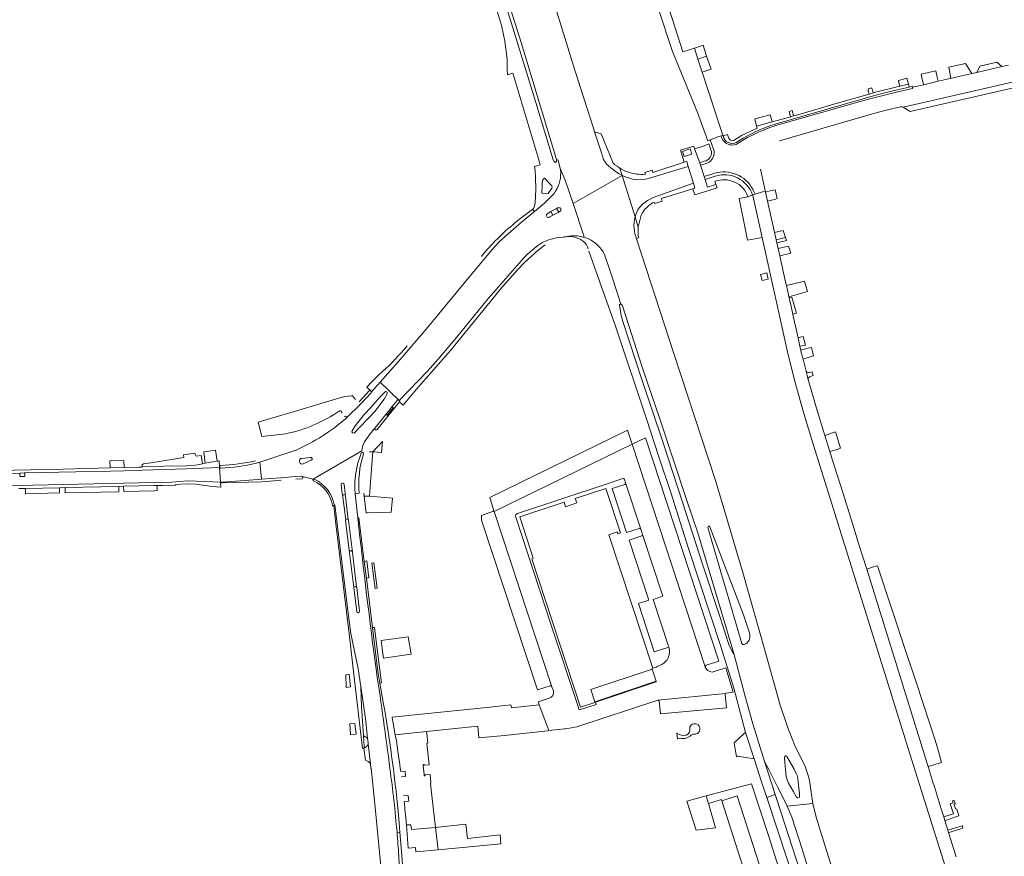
# Model space of a CAD drawing. Header units: metres. Extents: x 166325 to 190320, y 381923 to 404576.
# Tile 517 of 656: x 173089 to 173423, y 391307 to 391591. Entities that reach past the tile are written whole.
import ezdxf

# ---------------------------------------------------------------- set-up
doc = ezdxf.new("R2010")
doc.units = ezdxf.units.M
for name, color, linetype, lineweight in [('B-WE-VH-VERHARDING_ASFALT-GV', 8, 'Continuous', 18), ('B-WE-VH-VERHARDING_BETON-GV', 8, 'Continuous', 18), ('B-WE-VH-VERHARDING_BETONSTRAATSTEEN-GV', 8, 'Continuous', 18), ('B-WE-VH-VERHARDING_GESLOTEN-GV', 8, 'Continuous', 18), ('B-WE-VH-VERHARDING_HALFVERHARDING-GV', 8, 'Continuous', 18), ('B-WE-VH-VERHARDING_STRAATBAKSTEEN-GV', 8, 'Continuous', 18), ('X-XX-AL-TEKENBLAD-T50', 4, 'Continuous', 50)]:
    doc.layers.add(name, color=color, linetype=linetype, lineweight=lineweight)
doc.styles.add('NLCS-ISO-M500-T50', font='NLCS-ISO.ttf', dxfattribs={"height": 2.5})

msp = doc.modelspace()

# ---------------------------------------------------------------- linework, layer by layer
at = {"layer": 'B-WE-VH-VERHARDING_ASFALT-GV', "flags": 128}
for points in [[(173250.474, 391609.655), (173258.762, 391583.04), (173270.818, 391543.45), (173271.363, 391543.151), (173272.083, 391540.397), (173273.767, 391536.428), (173276.406, 391528.51), (173293, 391538.024), (173291.832, 391538.69), (173290.705, 391539.424), (173289.624, 391540.224), (173288.593, 391541.087), (173288.199, 391541.445), (173287.751, 391541.867), (173287.361, 391542.344), (173287.037, 391542.867), (173286.782, 391543.428), (173286.008, 391545.675), (173283.722, 391552.772), (173283.301, 391554.08), (173277.007, 391573.742), (173257.889, 391635.623)], [(173242.008, 391621.62), (173252.154, 391588.948), (173253.252, 391583.499), (173254.096, 391577.489), (173254.095, 391577.433), (173254.063, 391575.837), (173254.063, 391573.695), (173254.122, 391572.146), (173255.942, 391572.653), (173264.47, 391544.453), (173265.271, 391541.637), (173263.286, 391541.043), (173263.578, 391539.594), (173263.705, 391537.283), (173263.762, 391533.399), (173263.576, 391528.678), (173263.356, 391527.545), (173263.012, 391526.827), (173262.685, 391526.469), (173263.281, 391525.744), (173266.705, 391528.562), (173268.696, 391530.529), (173269.356, 391531.207), (173269.956, 391531.939), (173270.493, 391532.718), (173270.962, 391533.539), (173271.361, 391534.397), (173271.685, 391535.285), (173271.934, 391536.197), (173272.105, 391537.127), (173272.197, 391538.068), (173272.21, 391539.012), (173272.143, 391539.955), (173272.083, 391540.397), (173271.363, 391543.151), (173270.818, 391543.45), (173270.839, 391543.037), (173270.797, 391542.805), (173270.614, 391542.562), (173270.381, 391542.501), (173270.2, 391542.529), (173269.92, 391542.816), (173269.655, 391543.335), (173263.733, 391562.735), (173255.524, 391589.543), (173245.712, 391621.428)], [(173276.406, 391528.51), (173273.767, 391536.428), (173272.083, 391540.397), (173272.143, 391539.955), (173272.21, 391539.012), (173272.197, 391538.068), (173272.105, 391537.127), (173271.934, 391536.197), (173271.685, 391535.285), (173271.361, 391534.397), (173270.962, 391533.539), (173270.493, 391532.718), (173269.956, 391531.939), (173269.356, 391531.207), (173268.696, 391530.529), (173266.705, 391528.562), (173263.281, 391525.744), (173258.889, 391522.129), (173254.372, 391518.261), (173251.487, 391515.557), (173249.09, 391512.959), (173241.108, 391503.419), (173226.583, 391485.897), (173217.158, 391474.769), (173211.014, 391467.931), (173217.476, 391461.753), (173227.064, 391471.678), (173230.668, 391475.725), (173236.863, 391483.027), (173247.2, 391495.707), (173259.873, 391510.196), (173260.758, 391511.094), (173261.944, 391512.197), (173263.184, 391513.24), (173264.473, 391514.221), (173265.809, 391515.137), (173266.264, 391515.367), (173267.331, 391515.842), (173268.427, 391516.244), (173269.549, 391516.569), (173270.69, 391516.817), (173271.845, 391516.986), (173273.009, 391517.075)], [(173298.78, 391527.061), (173300.098, 391528.429), (173301.636, 391529.546), (173303.527, 391530.584), (173317.195, 391535.44), (173315.487, 391541.078)], [(173293, 391538.024), (173297.419, 391523.954)], [(173274.369, 391517.29), (173275.08, 391517.419), (173276.035, 391517.522), (173276.995, 391517.544), (173277.954, 391517.487), (173278.905, 391517.35), (173279.841, 391517.134), (173280.175, 391517.027), (173280.052, 391517.574), (173276.406, 391528.51)], [(173206.461, 391466.262), (173207.894, 391464.935), (173208.035, 391464.616), (173211.014, 391467.931), (173217.158, 391474.769), (173226.583, 391485.897), (173241.108, 391503.419), (173249.09, 391512.959), (173251.487, 391515.557), (173254.372, 391518.261), (173258.889, 391522.129), (173263.281, 391525.744), (173262.685, 391526.469), (173259.21, 391523.969), (173256.709, 391521.941)], [(173273.009, 391517.075), (173271.845, 391516.986), (173270.69, 391516.817), (173269.549, 391516.569), (173268.427, 391516.244), (173267.331, 391515.842), (173266.264, 391515.367), (173265.809, 391515.137), (173264.473, 391514.221), (173263.184, 391513.24), (173261.944, 391512.197), (173260.758, 391511.094), (173259.873, 391510.196), (173247.2, 391495.707), (173236.863, 391483.027), (173230.668, 391475.725), (173227.064, 391471.678), (173217.476, 391461.753), (173217.619, 391461.484), (173217.532, 391461.193), (173218.794, 391460.133), (173223.276, 391465.535), (173234.89, 391478.635), (173252.246, 391500.008)], [(173292.561, 391494.392), (173289.98, 391502.464), (173288.883, 391505.923), (173287.071, 391511.234), (173286.601, 391512.072), (173286.063, 391512.867), (173285.46, 391513.615), (173284.797, 391514.31), (173284.079, 391514.948), (173283.31, 391515.524), (173282.496, 391516.033), (173281.643, 391516.474), (173280.755, 391516.841), (173280.175, 391517.027), (173279.841, 391517.134), (173278.905, 391517.35), (173277.954, 391517.487), (173276.995, 391517.544), (173276.035, 391517.522), (173275.08, 391517.419), (173274.369, 391517.29), (173275.963, 391517.249), (173277.52, 391516.901)], [(173252.246, 391500.008), (173257.671, 391506.11), (173259.947, 391508.439), (173262.31, 391510.68), (173264.543, 391512.691), (173266.919, 391514.53)], [(173281.75, 391512.352), (173290.788, 391486.953), (173301.331, 391455.505), (173305.321, 391442.98), (173309.609, 391430.457), (173315.475, 391411.861), (173326.495, 391378.312), (173330.919, 391364.137), (173334.896, 391349.163), (173337.853, 391340.224), (173340.27, 391332.455), (173342.054, 391327.139), (173344.951, 391328.078), (173341.305, 391339.333), (173337.383, 391352.032), (173334.612, 391361.775), (173330.944, 391375.95), (173330.684, 391375.858), (173329.19, 391379.004), (173326.12, 391388.455), (173320.367, 391405.866), (173313.538, 391427.199), (173306.816, 391447.705), (173299.726, 391468.784), (173293.252, 391488.526), (173292.747, 391490.558), (173292.144, 391494.036), (173292.172, 391494.19), (173292.237, 391494.293), (173292.367, 391494.369), (173292.561, 391494.392)], [(173211.839, 391471.509), (173210.555, 391470.367), (173209.303, 391469.191), (173207.847, 391467.739), (173206.461, 391466.262)], [(173182.51, 391444.86), (173182.383, 391444.818), (173170.204, 391440.818), (173170.803, 391435.021), (173174.07, 391435.224), (173177.331, 391435.5), (173177.396, 391435.506), (173182.318, 391435.954), (173182.381, 391435.96), (173184.391, 391436.02), (173184.608, 391435.969), (173188.295, 391435.067), (173204.775, 391444.579), (173204.908, 391445.384), (173205.171, 391446.479), (173205.744, 391447.68), (173207.575, 391450.39), (173209.103, 391452.246), (173209.27, 391452.449), (173212.886, 391456.91), (173215.188, 391459.75), (173216.824, 391461.768), (173217.095, 391461.914), (173217.389, 391461.824), (173217.476, 391461.753), (173211.014, 391467.931), (173208.035, 391464.616), (173207.91, 391464.29), (173204.468, 391460.59), (173199.433, 391455.652)], [(173201.469, 391451.43), (173202.581, 391453.06), (173205.72, 391457.07), (173207.75, 391459.26), (173211.16, 391463.06), (173212.53, 391464.54)], [(173213.36, 391463.95), (173212.37, 391462.17), (173209.23, 391457.96), (173207.19, 391455.79), (173203.7, 391452.23), (173202.261, 391450.78)], [(173321.245, 391371.317), (173321.201, 391371.445), (173296.496, 391446.849), (173249.67, 391424.013), (173269.227, 391364.664), (173269.743, 391363.215)], [(173184.399, 391442.08), (173187.361, 391442.41)], [(173204.775, 391444.579), (173188.295, 391435.067), (173188.52, 391435.012), (173188.653, 391434.979)], [(173187.651, 391441.46), (173184.911, 391440.2)], [(173257.565, 391423.384), (173287.92, 391433.394), (173293.332, 391435.22)], [(173293.841, 391434.914), (173294.202, 391433.801), (173294.209, 391433.777), (173294.215, 391433.752), (173299.361, 391418.099), (173299.953, 391416.293), (173306.873, 391395.302), (173303.529, 391394.212), (173308.828, 391378.083), (173308.962, 391377.626)], [(173198.741, 391433.27), (173199.09, 391430.269)], [(173199.327, 391421.237), (173198.253, 391429.865)], [(173199.091, 391430.084), (173200.153, 391421.323)], [(173203.411, 391421.892), (173202.962, 391426.012), (173202.52, 391430.132)], [(173195.433, 391426.306), (173195.641, 391426.32), (173200.251, 391388.678), (173201.102, 391382.661), (173202.271, 391376.698), (173203.528, 391370.72), (173204.5, 391364.69), (173206.01, 391353.87), (173206.747, 391347.239), (173206.926, 391345.619), (173206.944, 391345.461), (173206.97, 391345.229)], [(173278.304, 391357.217), (173278.212, 391357.56), (173269.005, 391385.534), (173256.961, 391422.146)], [(173202.12, 391398.325), (173200.543, 391410.991), (173199.301, 391420.99)], [(173200.229, 391421.1), (173201.493, 391411.157), (173203.021, 391398.421)], [(173333.667, 391379.255), (173322.144, 391418.674)], [(173322.779, 391418.902), (173334.213, 391389.015)], [(173203.079, 391398.24), (173204.04, 391390.26)], [(173334.213, 391389.015), (173336.292, 391382.588)], [(173306.511, 391372.162), (173304.943, 391371.479), (173304.606, 391371.289), (173303.471, 391370.956), (173303.13, 391370.843), (173303.203, 391370.587)], [(173268.163, 391349.765), (173273.512, 391350.335), (173273.977, 391350.385), (173277.691, 391351.04), (173305.135, 391360.087), (173328.107, 391362.31), (173328.433, 391362.448), (173330.645, 391362.794), (173328.167, 391371.091), (173323.543, 391369.604)], [(173303.203, 391370.587), (173304.552, 391366.5), (173304.626, 391366.278), (173283.977, 391359.382), (173284.209, 391358.669), (173278.902, 391356.941)], [(173268.351, 391360.732), (173264.52, 391359.523), (173264.908, 391358.484), (173268.163, 391349.765)], [(173206.97, 391345.229), (173207.603, 391339.529), (173207.712, 391338.548), (173207.877, 391337.065), (173207.896, 391336.894), (173208.009, 391335.881), (173209.225, 391324.932), (173211.285, 391302.515)], [(173358.63, 391285.909), (173345.481, 391326.442), (173344.951, 391328.078), (173342.054, 391327.139), (173342.191, 391326.73), (173355.766, 391285.572)], [(173372.211, 391276.5), (173363.981, 391303.66), (173361.279, 391312.371), (173358.873, 391320.465), (173357.702, 391325.059), (173349.006, 391324.196), (173350.573, 391320.396), (173354.095, 391309.567), (173360.351, 391289.37), (173361.578, 391285.354), (173363.87, 391277.852), (173368.861, 391261.52), (173371.298, 391253.324), (173372.278, 391250.029), (173375.226, 391240.008), (173376.931, 391234.21), (173384.633, 391206.889)], [(173218.146, 391284.65), (173217.3, 391307.327)]]:
    msp.add_lwpolyline(points, dxfattribs=at)
for points in [[(173310.498, 391477.921), (173301.202, 391506.51), (173297.957, 391516.53), (173297.677, 391517.272), (173297.403, 391518.201), (173297.207, 391519.149), (173297.09, 391520.111), (173297.053, 391521.078), (173297.095, 391522.046), (173297.218, 391523.007), (173297.419, 391523.954), (173293, 391538.024), (173276.406, 391528.51), (173280.052, 391517.574), (173280.175, 391517.027), (173280.755, 391516.841), (173281.643, 391516.474), (173282.496, 391516.033), (173283.31, 391515.524), (173284.079, 391514.948), (173284.797, 391514.31), (173285.46, 391513.615), (173286.063, 391512.867), (173286.601, 391512.072), (173287.071, 391511.234), (173288.883, 391505.923), (173289.98, 391502.464), (173292.561, 391494.392), (173292.703, 391494.39), (173292.844, 391494.298), (173293.173, 391493.753), (173299.94, 391472.717), (173305.713, 391455.835), (173314.869, 391428.182), (173314.99, 391427.814), (173318.688, 391416.792), (173330.944, 391375.95), (173334.612, 391361.775), (173337.383, 391352.032), (173341.305, 391339.333), (173342.746, 391336.604), (173345.742, 391330.712), (173347.205, 391327.869), (173349.006, 391324.196), (173357.702, 391325.059), (173357.09, 391328.938), (173356.531, 391332.828), (173356.052, 391334.86), (173355.142, 391337.593), (173351.475, 391344.927), (173349.071, 391351.059), (173346.656, 391358.417), (173341.792, 391375.753), (173333.968, 391403.408), (173324.827, 391434.188)], [(173269.584, 391524.499), (173268.527, 391523.942), (173268.202, 391523.791), (173267.944, 391523.781), (173267.636, 391523.888), (173267.496, 391524.096), (173267.422, 391524.342), (173267.451, 391524.651), (173267.543, 391524.818), (173267.636, 391525.01), (173268.909, 391525.739), (173270.808, 391526.827), (173271.079, 391526.982), (173271.7, 391527.078), (173272.009, 391527.035), (173272.239, 391526.891), (173272.314, 391526.683), (173272.298, 391526.4), (173272.23, 391526.142), (173272.059, 391525.874), (173271.851, 391525.695), (173271.592, 391525.559)], [(173351.331, 391336.702), (173352.089, 391335.274), (173352.464, 391334.275), (173352.648, 391333.46), (173353.192, 391328.28), (173353.198, 391327.738), (173353.168, 391327.364), (173353.049, 391327.107), (173352.777, 391327.007), (173352.544, 391326.997), (173352.121, 391327.209), (173351.075, 391329.273), (173349.442, 391331.912), (173348.892, 391333.363), (173348.667, 391334.05), (173348.111, 391340.353), (173348.116, 391340.766), (173348.209, 391341.036), (173348.391, 391341.163), (173348.559, 391341.174), (173348.841, 391340.99)]]:
    msp.add_lwpolyline(points, close=True, dxfattribs=at)
at = {"layer": 'B-WE-VH-VERHARDING_ASFALT-GV'}
for points in [[(173296.519, 391536.781, -0.0423745), (173293, 391538.024)], [(173256.709, 391521.941, 0.046866), (173245.319, 391510.564)], [(173273.009, 391517.075, -0.0212572), (173274.369, 391517.29)], [(173277.52, 391516.901, -0.2548128), (173281.548, 391513.143)], [(173220.129, 391480.178, -0.033434), (173211.839, 391471.509)], [(173199.397, 391455.617, -0.0711188), (173182.51, 391444.86)], [(173202.261, 391450.78, -0.8820234), (173201.469, 391451.43)], [(173187.361, 391442.41, -0.9031827), (173187.651, 391441.46)], [(173293.332, 391435.22, -0.3329477), (173293.841, 391434.914)], [(173209.715, 391369.82, -0.005491), (173203.411, 391421.892)], [(173256.961, 391422.146, -0.3896052), (173257.565, 391423.384)], [(173200.153, 391421.323, -0.1248182), (173200.229, 391421.1)], [(173202.101, 391398.13, -0.1081669), (173202.12, 391398.325)], [(173203.021, 391398.421, -0.098216), (173203.079, 391398.24)], [(173334.284, 391378.938, -0.3900598), (173333.667, 391379.255)], [(173214.295, 391336.886, 0.0072303), (173209.715, 391369.82)], [(173323.543, 391369.604, -0.3004684), (173321.245, 391371.317)], [(173269.743, 391363.215, -0.3738706), (173268.351, 391360.732)], [(173217.3, 391307.327, 0.005169), (173216.719, 391315.273)]]:
    msp.add_lwpolyline(points, format="xyb", dxfattribs=at)
at = {"layer": 'B-WE-VH-VERHARDING_BETON-GV', "flags": 128}
for points in [[(173250.474, 391609.655), (173246.65, 391622.136), (173246.328, 391622.26), (173246.07, 391622.263), (173245.864, 391622.24), (173245.707, 391622.125), (173245.653, 391621.881), (173245.662, 391621.811), (173245.712, 391621.428), (173255.524, 391589.543), (173263.733, 391562.735), (173269.655, 391543.335), (173269.92, 391542.816), (173270.2, 391542.529), (173270.381, 391542.501), (173270.614, 391542.562), (173270.797, 391542.805), (173270.839, 391543.037), (173270.818, 391543.45), (173258.762, 391583.04)], [(173319.632, 391541.437), (173319.343, 391542.329), (173317.623, 391547.033), (173317.326, 391547.98), (173312.828, 391546.571), (173314.13, 391542.484), (173314.981, 391542.742), (173315.487, 391541.078), (173317.195, 391535.44), (173317.724, 391533.694), (173317.001, 391533.475), (173317.644, 391531.458), (173322.394, 391532.945), (173324.901, 391533.731), (173325.218, 391533.83), (173324.856, 391534.901), (173321.942, 391534.042), (173321.185, 391536.645), (173320.869, 391537.619)], [(173314.066, 391544.41), (173313.497, 391546.173), (173316.141, 391547.052), (173316.717, 391545.266)], [(173266.761, 391537.034), (173266.579, 391536.997), (173266.371, 391536.806), (173266.174, 391536.512), (173266.067, 391536.19), (173265.967, 391535.392), (173265.92, 391534.708), (173265.767, 391531.98), (173267.997, 391531.901), (173269.198, 391533.676), (173269.305, 391533.971), (173269.294, 391534.178), (173269.219, 391534.346), (173269.194, 391534.437), (173266.889, 391537.019)], [(173268.909, 391525.739), (173267.636, 391525.01), (173267.543, 391524.818), (173267.451, 391524.651), (173267.422, 391524.342), (173267.496, 391524.096), (173267.636, 391523.888), (173267.944, 391523.781), (173268.202, 391523.791), (173268.527, 391523.942), (173269.584, 391524.499)], [(173271.592, 391525.559), (173270.808, 391526.827), (173268.909, 391525.739), (173269.584, 391524.499)], [(173272.314, 391526.683), (173272.239, 391526.891), (173272.009, 391527.035), (173271.7, 391527.078), (173271.079, 391526.982), (173270.808, 391526.827), (173271.592, 391525.559), (173271.851, 391525.695), (173272.059, 391525.874), (173272.23, 391526.142), (173272.298, 391526.4)], [(173342.106, 391504.936), (173339.991, 391504.475), (173340.484, 391502.395), (173342.562, 391502.827)], [(173314.99, 391427.814), (173314.869, 391428.182), (173305.713, 391455.835), (173299.94, 391472.717), (173293.173, 391493.753), (173292.844, 391494.298), (173292.703, 391494.39), (173292.561, 391494.392), (173292.367, 391494.369), (173292.237, 391494.293), (173292.172, 391494.19), (173292.144, 391494.036), (173292.747, 391490.558), (173293.252, 391488.526), (173299.726, 391468.784), (173306.816, 391447.705), (173313.538, 391427.199), (173320.367, 391405.866), (173326.12, 391388.455), (173329.19, 391379.004), (173330.684, 391375.858), (173330.944, 391375.95), (173318.688, 391416.792)], [(173215.188, 391459.75), (173212.886, 391456.91), (173213.049, 391456.936), (173213.16, 391456.916), (173213.241, 391456.883), (173213.34, 391456.829), (173213.421, 391456.75), (173215.387, 391459.176), (173215.283, 391459.269), (173215.206, 391459.377), (173215.159, 391459.529), (173215.157, 391459.637)], [(173352.464, 391334.275), (173352.089, 391335.274), (173351.331, 391336.702), (173348.841, 391340.99), (173348.559, 391341.174), (173348.391, 391341.163), (173348.209, 391341.036), (173348.116, 391340.766), (173348.111, 391340.353), (173348.667, 391334.05), (173348.892, 391333.363), (173349.442, 391331.912), (173351.075, 391329.273), (173352.121, 391327.209), (173352.544, 391326.997), (173352.777, 391327.007), (173353.049, 391327.107), (173353.168, 391327.364), (173353.198, 391327.738), (173353.192, 391328.28), (173352.648, 391333.46)], [(173324.696, 391316.846), (173322.344, 391325.002), (173321.58, 391327.651), (173314.992, 391325.883), (173318.153, 391315.968)]]:
    msp.add_lwpolyline(points, close=True, dxfattribs=at)
at = {"layer": 'B-WE-VH-VERHARDING_BETON-GV'}
for points in [[(173322.779, 391418.902, 0.9033884), (173322.144, 391418.674)], [(173334.446, 391378.977, 0.3854201), (173336.292, 391382.588)]]:
    msp.add_lwpolyline(points, format="xyb", dxfattribs=at)
at = {"layer": 'B-WE-VH-VERHARDING_BETON-GV', "flags": 128}
for points in [[(173336.292, 391382.588), (173334.213, 391389.015), (173322.779, 391418.902)], [(173334.284, 391378.938), (173334.446, 391378.977)]]:
    msp.add_lwpolyline(points, dxfattribs=at)
at = {"layer": 'B-WE-VH-VERHARDING_BETONSTRAATSTEEN-GV', "flags": 128}
for points in [[(173320.213, 391573.021), (173318.76, 391577.486), (173317.565, 391581.158), (173314.799, 391580.261), (173313.658, 391579.891), (173310.103, 391590.844), (173309.998, 391591.169), (173308.299, 391596.406), (173305.063, 391595.347), (173310.065, 391580.056), (173318.596, 391559.4), (173322.097, 391549.759), (173322.904, 391550.08), (173325.87, 391551.171), (173326.585, 391551.437), (173327.181, 391551.609), (173326.947, 391552.328), (173325.054, 391558.145), (173324.711, 391559.201)], [(173320.479, 391582.198), (173317.565, 391581.158), (173318.76, 391577.486), (173321.682, 391578.468)], [(173321.682, 391578.468), (173318.76, 391577.486), (173320.213, 391573.021), (173323.219, 391574.008)], [(173343.952, 391556.194), (173343.232, 391558.576), (173338.021, 391557.174), (173338.654, 391554.745)], [(173285.975, 391552.089), (173283.722, 391552.772), (173286.008, 391545.675), (173286.782, 391543.428), (173287.037, 391542.867), (173287.361, 391542.344), (173287.751, 391541.867), (173288.199, 391541.445), (173288.593, 391541.087), (173289.624, 391540.224), (173290.705, 391539.424), (173291.832, 391538.69), (173293, 391538.024), (173292.233, 391540.467), (173292.191, 391540.599), (173292.051, 391540.674), (173291.31, 391541.122), (173290.614, 391541.637), (173289.969, 391542.214)], [(173343.253, 391532.744), (173341.67, 391532.361), (173342.366, 391529.241), (173345.071, 391530.014), (173345.621, 391530.171), (173344.881, 391533.139)], [(173298.527, 391520.425), (173297.419, 391523.954), (173297.218, 391523.007), (173297.095, 391522.046), (173297.053, 391521.078), (173297.09, 391520.111), (173297.207, 391519.149), (173297.403, 391518.201), (173297.677, 391517.272), (173297.957, 391516.53), (173298.676, 391516.959), (173298.646, 391517.087), (173298.497, 391517.913), (173298.427, 391518.75), (173298.437, 391519.59)], [(173344.733, 391518.635), (173345.156, 391516.738), (173345.29, 391516.139), (173348.474, 391516.912), (173347.673, 391519.322)], [(173345.511, 391515.147), (173348.8, 391515.933), (173348.474, 391516.912), (173345.29, 391516.139)], [(173345.93, 391513.269), (173346.494, 391510.743), (173350.224, 391511.651), (173349.438, 391514.014)], [(173354.898, 391502.169), (173348.746, 391500.647), (173349.307, 391498.133), (173349.597, 391496.829), (173355.938, 391498.634)], [(173352.138, 391491.365), (173350.607, 391496.79), (173349.668, 391496.512), (173349.788, 391495.976), (173350.32, 391493.591), (173350.419, 391493.149), (173350.894, 391491.017), (173351.629, 391491.223)], [(173354.382, 391483.407), (173353.869, 391483.277), (173352.688, 391482.979), (173353.322, 391480.136), (173355.202, 391480.501)], [(173357.216, 391479.653), (173355.548, 391479.275), (173353.619, 391478.802), (173353.793, 391478.025), (173354.38, 391475.687), (173355.736, 391476.127), (173357.925, 391476.865)], [(173357.487, 391471.198), (173357.439, 391471.384), (173356.472, 391471.148), (173356.06, 391471.156), (173355.682, 391471.318), (173355.409, 391471.589), (173356.028, 391469.14), (173356.602, 391469.758), (173357.762, 391470.173)], [(173213.421, 391456.75), (173213.658, 391456.413), (173215.683, 391458.911), (173215.387, 391459.176)], [(173367.048, 391445.493), (173365.393, 391451.023), (173361.75, 391449.848), (173363.472, 391444.36), (173366.251, 391445.241)], [(173211.768, 391447.812), (173208.483, 391444.295), (173211.485, 391444.067)], [(173215.214, 391428.635), (173207.339, 391429.211), (173205.54, 391429.226), (173206.21, 391423.589), (173206.607, 391423.602), (173214.718, 391423.878)], [(173206.481, 391407.285), (173205.618, 391407.152), (173206.318, 391401.458), (173207.152, 391401.524)], [(173208.862, 391406.693), (173208.231, 391406.598), (173209.264, 391397.908), (173210.03, 391398.061)], [(173389.318, 391376.218), (173379.673, 391405.675), (173379.095, 391405.495), (173378.297, 391405.247), (173375.974, 391404.525), (173396.465, 391338.634), (173396.785, 391337.606), (173401.367, 391338.96), (173399.93, 391343.957), (173399.095, 391346.859), (173392.821, 391365.86)], [(173209.106, 391384.761), (173208.377, 391384.709), (173209.397, 391376.413), (173210.27, 391369.07), (173210.868, 391365.824), (173211.506, 391365.92), (173210.07, 391376.49)], [(173211.355, 391380.326), (173211.79, 391376.67), (173212.095, 391374.294), (173221.542, 391375.666), (173220.532, 391381.572), (173212.116, 391380.434)], [(173200.471, 391368.961), (173199.572, 391368.743), (173199.334, 391368.686), (173199.468, 391364.372), (173200.979, 391364.602)], [(173268.163, 391349.765), (173264.908, 391358.484), (173255.533, 391357.522), (173255.337, 391358.499), (173247.22, 391357.661), (173224.96, 391355.363), (173215.038, 391354.338), (173215.073, 391354.132), (173215.391, 391352.266), (173216.107, 391348.377), (173226.721, 391349.458), (173244.097, 391351.269), (173244.459, 391347.293), (173248.133, 391347.645), (173253.112, 391348.162), (173267.853, 391349.732)], [(173202.445, 391352.041), (173202.423, 391352.225), (173200.668, 391352.07), (173200.961, 391348.34), (173202.853, 391348.545), (173202.834, 391348.705)], [(173334.896, 391349.163), (173334.586, 391348.877), (173331.01, 391345.578), (173331.865, 391340.877), (173332.195, 391341.091), (173337.853, 391340.224)], [(173356.947, 391249.442), (173362.69, 391251.276), (173355.115, 391275.044), (173355.668, 391275.753), (173358.699, 391276.721), (173356.616, 391282.938), (173353.595, 391282.01), (173352.731, 391282.334), (173342.783, 391313.818), (173336.948, 391331.775), (173321.58, 391327.651), (173322.344, 391325.002), (173326.72, 391326.357), (173326.84, 391325.98), (173332.047, 391327.653), (173339.48, 391304.467), (173334.139, 391303.026), (173334.438, 391302.086), (173334.836, 391300.835), (173335.172, 391299.778), (173340.441, 391301.453)], [(173334.139, 391303.026), (173339.48, 391304.467), (173332.047, 391327.653), (173326.84, 391325.98)], [(173407.81, 391316.472), (173408.609, 391316.702), (173408.41, 391317.33), (173408.362, 391317.481), (173403.513, 391315.964), (173403.552, 391315.84), (173403.744, 391315.221), (173403.904, 391315.275)]]:
    msp.add_lwpolyline(points, close=True, dxfattribs=at)
for points in [[(173424.079, 391575.446), (173421.746, 391574.906), (173413.361, 391572.965), (173411.58, 391572.552), (173404.292, 391570.865), (173400.226, 391569.923), (173395.308, 391568.785), (173391.495, 391567.902), (173391.443, 391567.886), (173391.458, 391567.715), (173391.482, 391567.485), (173386.481, 391566.345), (173381.497, 391565.127), (173376.534, 391563.832), (173374.521, 391563.283), (173345.106, 391554.897), (173343.146, 391554.236), (173341.212, 391553.499), (173339.309, 391552.688), (173337.439, 391551.804), (173335.604, 391550.848), (173333.807, 391549.823), (173331.996, 391548.692), (173331.658, 391548.55), (173331.127, 391548.398), (173330.579, 391548.324), (173330.026, 391548.331), (173329.48, 391548.416), (173328.952, 391548.58), (173328.453, 391548.818), (173327.993, 391549.126), (173327.583, 391549.496), (173327.231, 391549.922), (173326.943, 391550.394), (173326.727, 391550.903), (173326.585, 391551.437), (173325.87, 391551.171), (173322.904, 391550.08), (173324.069, 391546.943), (173324.202, 391546.403), (173324.255, 391545.849), (173324.229, 391545.293), (173324.123, 391544.746), (173323.941, 391544.221), (173323.685, 391543.727), (173323.36, 391543.274), (173322.975, 391542.873), (173322.536, 391542.531), (173322.052, 391542.255), (173321.534, 391542.052), (173319.632, 391541.437), (173320.869, 391537.619), (173324.096, 391538.675), (173324.422, 391538.775), (173325.341, 391538.998), (173326.274, 391539.144), (173327.217, 391539.21), (173328.162, 391539.195), (173329.103, 391539.101), (173330.032, 391538.928), (173330.943, 391538.677), (173331.829, 391538.35), (173332.685, 391537.949), (173333.504, 391537.477), (173334.28, 391536.938), (173335.008, 391536.335), (173335.682, 391535.673), (173336.298, 391534.955), (173336.85, 391534.189), (173337.337, 391533.378), (173337.752, 391532.53), (173338.095, 391531.649), (173340.614, 391532.438), (173341.6, 391532.676), (173341.544, 391532.925), (173339.942, 391540.107)], [(173346.402, 391549.789), (173378.723, 391559.087), (173382.606, 391560.112), (173387.477, 391561.311), (173387.919, 391561.313), (173388.324, 391561.136), (173444.002, 391573.918)], [(173376.534, 391563.832), (173381.497, 391565.127), (173386.481, 391566.345), (173391.482, 391567.485), (173391.458, 391567.715), (173391.443, 391567.886), (173391.495, 391567.902), (173391.415, 391568.227), (173390.372, 391567.986), (173386.31, 391567.05), (173381.227, 391565.785), (173377.352, 391564.758), (173373.49, 391563.68), (173344.907, 391555.429)], [(173327.254, 391551.386), (173327.181, 391551.609), (173326.585, 391551.437), (173326.727, 391550.903), (173326.943, 391550.394), (173327.231, 391549.922), (173327.583, 391549.496), (173327.993, 391549.126), (173328.453, 391548.818), (173328.952, 391548.58), (173329.48, 391548.416), (173330.026, 391548.331), (173330.579, 391548.324), (173331.127, 391548.398), (173331.658, 391548.55), (173331.996, 391548.692), (173333.807, 391549.823), (173335.604, 391550.848), (173337.439, 391551.804), (173339.309, 391552.688), (173341.212, 391553.499), (173343.146, 391554.236), (173345.106, 391554.897), (173374.521, 391563.283), (173376.534, 391563.832)], [(173323.161, 391546.747), (173322.465, 391548.745), (173320.251, 391547.857), (173317.623, 391547.033), (173319.343, 391542.329), (173320.86, 391542.821)], [(173332.659, 391549.731), (173331.781, 391549.141)], [(173315.487, 391541.078), (173314.981, 391542.742), (173314.13, 391542.484), (173303.476, 391539.04), (173303.177, 391539.782), (173300.796, 391538.962), (173300.993, 391538.405)], [(173292.233, 391540.467), (173293, 391538.024)], [(173296.519, 391536.781), (173298.383, 391536.553), (173300.26, 391536.63), (173301.51, 391536.81), (173315.487, 391541.078)], [(173317.001, 391533.475), (173317.724, 391533.694), (173317.195, 391535.44), (173303.527, 391530.584), (173301.636, 391529.546), (173300.098, 391528.429), (173298.78, 391527.061)], [(173324.598, 391537.751), (173321.185, 391536.645)], [(173321.185, 391536.645), (173321.942, 391534.042), (173324.856, 391534.901), (173324.494, 391535.971)], [(173303.862, 391528.939), (173304.064, 391528.468), (173306.568, 391529.24), (173306.375, 391530.182), (173317.001, 391533.475)], [(173406.308, 391306.971), (173403.744, 391315.221), (173403.552, 391315.84), (173403.513, 391315.964), (173402.482, 391319.281), (173402.099, 391320.515), (173401.261, 391323.211), (173398.804, 391331.114), (173398.548, 391331.936), (173396.785, 391337.606), (173396.465, 391338.634), (173375.974, 391404.525), (173373.231, 391413.266), (173371.228, 391419.647), (173369.994, 391423.58), (173367.94, 391430.125), (173364.057, 391442.497), (173363.472, 391444.36), (173361.75, 391449.848), (173358.841, 391459.418), (173356.112, 391468.789), (173356.028, 391469.14), (173355.409, 391471.589), (173354.38, 391475.687), (173353.793, 391478.025), (173353.619, 391478.802), (173353.45, 391479.561), (173353.322, 391480.136), (173352.688, 391482.979), (173350.918, 391490.911), (173350.894, 391491.017), (173350.419, 391493.149), (173350.32, 391493.591), (173349.788, 391495.976), (173349.668, 391496.512), (173349.597, 391496.829), (173349.307, 391498.133), (173348.746, 391500.647), (173348.346, 391502.44), (173346.607, 391510.234), (173346.494, 391510.743), (173345.93, 391513.269), (173345.511, 391515.147), (173345.29, 391516.139), (173345.156, 391516.738), (173344.733, 391518.635), (173344.612, 391519.175), (173342.366, 391529.241), (173341.67, 391532.361), (173341.6, 391532.676), (173340.614, 391532.438), (173338.095, 391531.649), (173337.272, 391531.449), (173337.346, 391531.238), (173340.507, 391516.995), (173349.333, 391477.232), (173351.578, 391468.211), (173354.356, 391458.395), (173357.348, 391448.388), (173372.972, 391398.406), (173383.351, 391365.201), (173386.449, 391355.29), (173390.629, 391341.919), (173402.525, 391303.861)], [(173335.682, 391530.804), (173337.272, 391531.449)], [(173297.419, 391523.954), (173298.527, 391520.425), (173298.775, 391521.865), (173299.381, 391524.128), (173299.435, 391524.331), (173299.912, 391525.331), (173300.53, 391526.251)], [(173207.91, 391464.29), (173208.035, 391464.616), (173207.894, 391464.935), (173207.576, 391465.06), (173207.26, 391464.931), (173203.83, 391461.22)], [(173204.468, 391460.59), (173207.91, 391464.29)], [(173209.23, 391457.96), (173212.37, 391462.17), (173213.36, 391463.95)], [(173199.397, 391455.617), (173199.433, 391455.652)], [(173202.261, 391450.78), (173203.7, 391452.23), (173207.19, 391455.79), (173209.23, 391457.96)], [(173296.496, 391446.849), (173294.896, 391451.605), (173248.134, 391428.783), (173249.466, 391424.626)], [(173300.961, 391449.062), (173296.496, 391446.849), (173321.201, 391371.445)], [(173321.48, 391371.98), (173325.853, 391373.345), (173300.961, 391449.062)], [(173182.383, 391444.818), (173182.51, 391444.86)], [(173269.227, 391364.664), (173249.67, 391424.013), (173296.496, 391446.849)], [(173205.421, 391430.224), (173205.54, 391429.226), (173207.339, 391429.211), (173207.702, 391433.996), (173208.483, 391444.295)], [(173208.483, 391444.295), (173207.332, 391444.286)], [(173036.945, 391431.71), (173134.37, 391433.915), (173140.381, 391434.051), (173145.567, 391434.464), (173148.645, 391434.36), (173156.871, 391433.956), (173156.575, 391439.019)], [(173156.575, 391439.019), (173145.228, 391438.5), (173130.346, 391438.021), (173129.155, 391437.994), (173124.236, 391437.883), (173119.516, 391437.777), (173090.299, 391437.119), (173090.392, 391437.108)], [(173156.575, 391439.019), (173156.871, 391433.956), (173157.169, 391433.941), (173157.181, 391433.995), (173157.271, 391434.062), (173157.382, 391434.054), (173165.177, 391434.566), (173170.803, 391435.021), (173170.204, 391440.818)], [(173170.204, 391440.818), (173169.069, 391440.449)], [(173089.062, 391437.074), (173089.158, 391437.094), (173069.895, 391436.66)], [(173088.882, 391436.111), (173088.875, 391436.9)], [(173090.258, 391435.945), (173089.073, 391435.932)], [(173090.559, 391436.936), (173090.559, 391436.154)], [(173177.396, 391435.506), (173177.331, 391435.5), (173174.07, 391435.224), (173170.803, 391435.021), (173165.177, 391434.566), (173157.382, 391434.054), (173157.271, 391434.062), (173157.181, 391433.995), (173157.169, 391433.941), (173157.157, 391433.887), (173157.21, 391433.788), (173157.314, 391433.748), (173157.417, 391433.785), (173170.897, 391434.148), (173172.506, 391434.214), (173177.429, 391434.63)], [(173184.608, 391435.969), (173184.391, 391436.02), (173182.381, 391435.96), (173182.318, 391435.954)], [(173182.41, 391435.06), (173184.4, 391435.12)], [(173294.215, 391433.752), (173294.209, 391433.777), (173294.202, 391433.801), (173293.841, 391434.914)], [(173197.789, 391433.15), (173198.141, 391430.15)], [(173278.902, 391356.941), (173284.209, 391358.669), (173283.977, 391359.382), (173283.826, 391359.332), (173278.958, 391357.724), (173262.396, 391408.046), (173262.928, 391408.214), (173258.308, 391422.234), (173273.352, 391427.197), (173273.852, 391425.682), (173277.652, 391426.945), (173277.166, 391428.438), (173287.525, 391431.85), (173292.452, 391416.804), (173291.537, 391416.504), (173291.337, 391417.113), (173288.566, 391416.196), (173303.471, 391370.956), (173304.606, 391371.289), (173304.943, 391371.479), (173306.511, 391372.162)], [(173289.623, 391431.822), (173293.946, 391433.256)], [(173293.946, 391433.256), (173289.623, 391431.822), (173294.55, 391416.916), (173298.845, 391418.345)], [(173298.845, 391418.345), (173294.55, 391416.916), (173289.623, 391431.822)], [(173299.361, 391418.099), (173294.215, 391433.752)], [(173249.186, 391424.069), (173248.208, 391423.774), (173245.373, 391422.726), (173245.401, 391421.119), (173264.368, 391363.555), (173268.656, 391364.96)], [(173199.301, 391420.99), (173200.543, 391410.991), (173200.703, 391410.766), (173200.91, 391410.65), (173201.126, 391410.662), (173201.33, 391410.75), (173201.44, 391410.943), (173201.493, 391411.157), (173200.229, 391421.1)], [(173308.962, 391377.626), (173308.828, 391378.083), (173303.928, 391376.458), (173298.539, 391392.822), (173302.092, 391393.986), (173295.38, 391414.337), (173299.677, 391415.767)], [(173299.677, 391415.767), (173295.38, 391414.337), (173302.092, 391393.986), (173298.539, 391392.822), (173303.928, 391376.458), (173308.828, 391378.083), (173303.529, 391394.212)], [(173299.953, 391416.293), (173299.361, 391418.099)], [(173303.529, 391394.212), (173306.873, 391395.302), (173299.953, 391416.293)], [(173203.021, 391398.421), (173201.493, 391411.157), (173201.44, 391410.943), (173201.33, 391410.75), (173201.126, 391410.662), (173200.91, 391410.65), (173200.703, 391410.766), (173200.543, 391410.991), (173202.12, 391398.325)], [(173202.101, 391398.13), (173203.06, 391390.169)], [(173327.954, 391361.95), (173328.107, 391362.31), (173305.135, 391360.087)], [(173305.583, 391359.709), (173306.034, 391355.405), (173328.481, 391357.446), (173327.954, 391361.95)], [(173219.854, 391318.41), (173219.882, 391318.099), (173219.91, 391317.788), (173221.454, 391317.859), (173221.597, 391316.211), (173229.726, 391316.894), (173228.223, 391330.702), (173228.087, 391331.952), (173228.193, 391331.987), (173227.945, 391334.889), (173226.267, 391334.738), (173226.275, 391334.485), (173225.956, 391334.473), (173225.914, 391334.889), (173225.605, 391337.929), (173225.572, 391338.258), (173225.894, 391338.283), (173225.933, 391338.02), (173227.607, 391338.209), (173226.855, 391345.434), (173227.133, 391345.47), (173226.789, 391348.8), (173226.721, 391349.458), (173216.107, 391348.377), (173216.487, 391346.31), (173216.758, 391344.504), (173217.385, 391340.32)], [(173217.961, 391335.898), (173219.467, 391336.028), (173219.622, 391334.237), (173218.183, 391334.112)], [(173218.933, 391327.631), (173220.47, 391327.797), (173220.675, 391325.899), (173219.136, 391325.733)]]:
    msp.add_lwpolyline(points, dxfattribs=at)
at = {"layer": 'B-WE-VH-VERHARDING_BETONSTRAATSTEEN-GV'}
for points in [[(173344.907, 391555.429, 0.0635224), (173332.659, 391549.731)], [(173331.781, 391549.141, -0.4857949), (173327.254, 391551.386)], [(173320.86, 391542.821, 0.4771035), (173323.161, 391546.747)], [(173294.83, 391539.214, -0.03583), (173292.233, 391540.467)], [(173300.993, 391538.405, -0.1017507), (173294.83, 391539.214)], [(173324.494, 391535.971, -0.4266064), (173335.682, 391530.804)], [(173337.272, 391531.449, 0.4020853), (173324.598, 391537.751)], [(173300.53, 391526.251, -0.1003214), (173303.862, 391528.939)], [(173298.78, 391527.061, 0.062712), (173297.419, 391523.954)], [(173213.36, 391463.95, 0.8915526), (173212.53, 391464.54)], [(173199.433, 391455.652, 0.9355294), (173198.81, 391456.301)], [(173184.399, 391442.08, 1.0712101), (173184.911, 391440.2)], [(173156.973, 391439.63, 0.3305444), (173156.559, 391439.276)], [(173157.04, 391438.72, -0.3376807), (173156.575, 391439.019)], [(173168.761, 391441.26, -0.0393602), (173156.973, 391439.63)], [(173168.948, 391440.409, -0.0439179), (173157.04, 391438.72)], [(173168.948, 391440.409, 0.0818919), (173169.069, 391440.449)], [(173088.875, 391436.9, -0.1318656), (173088.976, 391437.027)], [(173089.073, 391435.932, -0.371751), (173088.882, 391436.111)], [(173088.976, 391437.027, -0.082249), (173089.062, 391437.074)], [(173090.559, 391436.154, -0.2579453), (173090.258, 391435.945)], [(173090.392, 391437.108, -0.0960746), (173090.474, 391437.064)], [(173090.474, 391437.064, -0.1642594), (173090.559, 391436.936)], [(173184.4, 391435.12, 0.7844071), (173184.608, 391435.969)], [(173198.741, 391433.27, 1.0085331), (173197.789, 391433.15)], [(173293.946, 391433.256, 0.3647814), (173294.215, 391433.752)], [(173198.141, 391430.15, 0.1601186), (173198.253, 391429.865)], [(173198.253, 391429.865, 0.6311928), (173199.091, 391430.084)], [(173199.091, 391430.084, 0.1027313), (173199.09, 391430.269)], [(173200.153, 391421.323, 0.607715), (173199.327, 391421.237)], [(173249.466, 391424.626, -0.3809197), (173249.186, 391424.069)], [(173199.327, 391421.237, 0.1293996), (173199.301, 391420.99)], [(173298.845, 391418.345, -0.4147112), (173299.361, 391418.099)], [(173299.677, 391415.767, 0.3388732), (173299.953, 391416.293)], [(173202.12, 391398.325, -0.6614286), (173203.021, 391398.421)], [(173203.06, 391390.169, 0.9295363), (173204.04, 391390.26)], [(173306.511, 391372.162, 0.3324681), (173308.962, 391377.626)], [(173321.201, 391371.445, -0.2853772), (173321.48, 391371.98)], [(173268.656, 391364.96, -0.3567307), (173269.227, 391364.664)], [(173305.135, 391360.087, -0.3438188), (173305.583, 391359.709)], [(173278.304, 391357.217, 0.4619303), (173278.902, 391356.941)], [(173217.385, 391340.32, -0.0022816), (173217.961, 391335.898)], [(173219.136, 391325.733, -0.0035564), (173219.854, 391318.41)]]:
    msp.add_lwpolyline(points, format="xyb", dxfattribs=at)
at = {"layer": 'B-WE-VH-VERHARDING_GESLOTEN-GV', "flags": 128}
msp.add_lwpolyline([(173304.552, 391366.5), (173303.203, 391370.587), (173282.395, 391363.743), (173283.754, 391359.555)], close=True, dxfattribs=at)
at = {"layer": 'B-WE-VH-VERHARDING_HALFVERHARDING-GV', "flags": 128}
msp.add_lwpolyline([(173337.272, 391531.449), (173335.682, 391530.804), (173332.68, 391530.215), (173335.55, 391516.076), (173340.507, 391516.995), (173337.346, 391531.238)], close=True, dxfattribs=at)
at = {"layer": 'B-WE-VH-VERHARDING_STRAATBAKSTEEN-GV', "flags": 128}
for points in [[(173403.852, 391574.691), (173404.21, 391572.337), (173404.403, 391571.204), (173404.292, 391570.865), (173411.58, 391572.552), (173410.601, 391574.134), (173409.419, 391575.959)], [(173421.746, 391574.906), (173420.064, 391576.363), (173418.752, 391576.054), (173414.301, 391575.006), (173413.361, 391572.965)], [(173444.484, 391572.048), (173444.002, 391573.918), (173388.324, 391561.136), (173390.676, 391559.652)], [(173399.866, 391571.308), (173399.378, 391573.439), (173394.394, 391572.325), (173394.94, 391570.14), (173395.308, 391568.785), (173400.226, 391569.923)], [(173389.577, 391571.045), (173386.739, 391570.255), (173386.797, 391569.953), (173387.204, 391568.307), (173390.11, 391568.996)], [(173377.802, 391567.395), (173377.705, 391567.371), (173377.617, 391567.666), (173376.425, 391567.335), (173376.559, 391566.87), (173376.396, 391566.834), (173376.762, 391565.693), (173376.788, 391565.611), (173378.224, 391566.029), (173378.213, 391566.073)], [(173350.659, 391559.977), (173349.692, 391559.705), (173350.168, 391558.02), (173350.205, 391557.904), (173351.17, 391558.169), (173351.132, 391558.311)], [(173217.532, 391461.193), (173217.619, 391461.484), (173217.476, 391461.753), (173217.389, 391461.824), (173217.095, 391461.914), (173216.824, 391461.768), (173215.188, 391459.75), (173215.157, 391459.637), (173215.159, 391459.529), (173215.206, 391459.377), (173215.283, 391459.269), (173215.387, 391459.176), (173215.683, 391458.911)], [(173212.886, 391456.91), (173209.27, 391452.449), (173209.103, 391452.246), (173209.171, 391452.078), (173209.284, 391451.903), (173209.42, 391451.797), (173209.577, 391451.761), (173209.698, 391451.761), (173209.856, 391451.797), (173209.96, 391451.85), (173213.658, 391456.413), (173213.421, 391456.75), (173213.34, 391456.829), (173213.241, 391456.883), (173213.16, 391456.916), (173213.049, 391456.936)], [(173155.165, 391444.894), (173152.122, 391444.443), (173151.161, 391444.301), (173151.704, 391440.438), (173152.731, 391440.657), (173154.23, 391440.912), (173155.736, 391441.125)], [(173150.324, 391443.068), (173148.622, 391442.814), (173148.189, 391443.86), (173144.365, 391443.294), (173144.455, 391442.354), (173133.253, 391440.599), (173130.789, 391440.213), (173130.412, 391440.053), (173130.362, 391439.976), (173130.325, 391439.34), (173145.2, 391439.55), (173146.796, 391439.612), (173148.385, 391439.783), (173149.659, 391440.001), (173150.805, 391440.246)], [(173124.111, 391441.329), (173119.365, 391441.272), (173119.492, 391438.827), (173124.212, 391438.933)], [(173102.237, 391432.137), (173090.74, 391431.877), (173090.781, 391430.08), (173102.278, 391430.335)], [(173122.371, 391432.593), (173104.169, 391432.181), (173104.21, 391430.378), (173122.412, 391430.781)], [(173124.057, 391430.817), (173134.435, 391431.047), (173135.443, 391431.183), (173135.404, 391432.888), (173134.394, 391432.865), (173123.995, 391432.63)], [(173206.01, 391353.87), (173204.5, 391364.69), (173204.663, 391357.785), (173205.375, 391347.962), (173206.747, 391347.239)], [(173406.369, 391320.606), (173407.261, 391320.907), (173406.551, 391323.171), (173406.076, 391323.24), (173405.61, 391324.682), (173405.952, 391325.086), (173405.828, 391325.482), (173405.636, 391326.093), (173405.365, 391326.032), (173405.07, 391325.934), (173405.272, 391325.253), (173404.318, 391324.989), (173405.396, 391321.574), (173402.099, 391320.515), (173402.482, 391319.281), (173402.653, 391319.334)], [(173229.726, 391316.894), (173230.702, 391309.386), (173251.935, 391311.356), (173251.643, 391314.377), (173240.569, 391313.172), (173240.035, 391318.08)], [(173229.726, 391316.894), (173221.597, 391316.211), (173221.454, 391317.859), (173219.91, 391317.788), (173220.505, 391309.925), (173222.992, 391310.088), (173223.119, 391308.667), (173230.702, 391309.386)]]:
    msp.add_lwpolyline(points, close=True, dxfattribs=at)
for points in [[(173373.49, 391563.68), (173377.352, 391564.758), (173381.227, 391565.785), (173386.31, 391567.05), (173390.372, 391567.986), (173390.11, 391568.996), (173387.204, 391568.307), (173386.752, 391568.2), (173378.446, 391566.094), (173378.224, 391566.029), (173376.788, 391565.611), (173365.626, 391562.357), (173352.627, 391558.567), (173351.17, 391558.169), (173350.205, 391557.904), (173343.952, 391556.194), (173338.654, 391554.745), (173338.79, 391554.066), (173333.515, 391551.567), (173331.053, 391549.994), (173330.311, 391549.775), (173329.733, 391549.949), (173329.247, 391550.505), (173328.78, 391551.836), (173327.254, 391551.386)], [(173344.907, 391555.429), (173373.49, 391563.68)], [(173202.584, 391462.052), (173202.019, 391462.737), (173201.501, 391463.365), (173201.341, 391463.25), (173198.941, 391463.029), (173190.52, 391460.532), (173182.291, 391458.093), (173173.87, 391455.596), (173169.631, 391454.3), (173170.83, 391449.467), (173179.01, 391450.449)], [(173156.559, 391439.276), (173156.441, 391441.199), (173156.27, 391441.19), (173155.736, 391441.125), (173154.23, 391440.912), (173152.731, 391440.657), (173151.704, 391440.438), (173150.805, 391440.246), (173149.659, 391440.001), (173148.385, 391439.783), (173146.796, 391439.612), (173145.2, 391439.55), (173130.325, 391439.34), (173130.281, 391439.07), (173129.131, 391439.044), (173124.212, 391438.933), (173119.492, 391438.827), (173103.39, 391438.465), (173081.409, 391437.97)], [(173089.158, 391437.094), (173090.299, 391437.119), (173119.516, 391437.777), (173124.236, 391437.883), (173129.155, 391437.994), (173130.346, 391438.021), (173145.228, 391438.5), (173156.575, 391439.019)], [(173007.68, 391432.54), (173005.084, 391431.704), (173002.502, 391430.824), (173002.956, 391429.872), (173005.414, 391430.707), (173008.002, 391431.541), (173012.808, 391432.915), (173016.719, 391433.784), (173019.548, 391434.284), (173022.405, 391434.724), (173025.271, 391435.101), (173028.144, 391435.414), (173031.018, 391435.663), (173033.908, 391435.85), (173035.473, 391435.885), (173039.592, 391435.978), (173051.344, 391436.242), (173058.909, 391436.412), (173059.938, 391436.436), (173069.895, 391436.66), (173089.158, 391437.094)], [(173188.653, 391434.979), (173188.52, 391435.012)], [(173088.538, 391431.827), (173090.74, 391431.877), (173102.237, 391432.137), (173104.169, 391432.181), (173122.371, 391432.593), (173123.995, 391432.63), (173134.394, 391432.865), (173135.404, 391432.888), (173136.983, 391432.924), (173137.256, 391432.93), (173141.671, 391433.03), (173141.62, 391433.27), (173145.531, 391433.415), (173148.557, 391433.312), (173151.557, 391432.91), (173154.198, 391432.544), (173156.857, 391432.35), (173156.984, 391432.353), (173156.871, 391433.956), (173148.645, 391434.36), (173145.567, 391434.464), (173140.381, 391434.051), (173134.37, 391433.915), (173036.945, 391431.71)], [(173202.52, 391430.132), (173203.92, 391430.23)], [(173195.237, 391425.959), (173196.105, 391418.808), (173198.447, 391399.465), (173199.927, 391387.268), (173200.431, 391383.736), (173200.352, 391383.727), (173201.782, 391371.773), (173205.053, 391343.753), (173205.5, 391343.805), (173205.633, 391344.402), (173205.375, 391347.962), (173204.663, 391357.785), (173204.5, 391364.69), (173203.528, 391370.72)], [(173203.528, 391370.72), (173202.271, 391376.698), (173201.102, 391382.661), (173200.251, 391388.678), (173195.641, 391426.32), (173195.433, 391426.306)], [(173212.171, 391358.743), (173210.868, 391365.824), (173210.27, 391369.07), (173209.397, 391376.413), (173208.377, 391384.709), (173206.318, 391401.458), (173205.618, 391407.152), (173203.8, 391421.94), (173203.411, 391421.892)], [(173319.388, 391350.012), (173319.391, 391350.604), (173319.257, 391351.048), (173319.107, 391351.316), (173318.767, 391351.687), (173318.362, 391351.937), (173318.004, 391352.052), (173317.426, 391352.075), (173316.868, 391351.909), (173316.33, 391351.503), (173315.97, 391350.888), (173315.968, 391350.277), (173316.013, 391349.803), (173315.805, 391349.106), (173315.33, 391348.572), (173314.722, 391348.246), (173313.891, 391348.127), (173313.15, 391348.186), (173312.408, 391348.424), (173311.561, 391348.948)], [(173311.561, 391348.948), (173311.788, 391346.988), (173312.705, 391347.19)], [(173316.504, 391348.264), (173317.216, 391348.575), (173317.863, 391348.595), (173318.181, 391348.633)], [(173207.712, 391338.548), (173207.603, 391339.529), (173206.97, 391345.229)], [(173205.5, 391343.805), (173205.973, 391339.748)], [(173216.719, 391315.273), (173217.697, 391315.367), (173217.434, 391318.46), (173217, 391323.55)], [(173217.3, 391307.327), (173218.146, 391284.65), (173218.19, 391283.476), (173219.97, 391284.856), (173218.37, 391307.48), (173217.697, 391315.367), (173216.719, 391315.273)]]:
    msp.add_lwpolyline(points, dxfattribs=at)
at = {"layer": 'B-WE-VH-VERHARDING_STRAATBAKSTEEN-GV'}
for points in [[(173197.277, 391458.158, -0.9860927), (173197.842, 391457.431)], [(173179.01, 391450.449, 0.0995657), (173197.277, 391458.158)], [(173204.529, 391443.841, 0.1131343), (173202.52, 391430.132)], [(173203.92, 391430.23, -0.1043956), (173205.349, 391443.536)], [(173205.349, 391443.536, 1.0405333), (173204.529, 391443.841)], [(173156.575, 391439.019, -0.1402621), (173156.559, 391439.276)], [(173188.52, 391435.012, 0.8294959), (173188.4, 391434.419)], [(173195.433, 391426.306, 0.2470025), (173188.653, 391434.979)], [(173188.4, 391434.419, -0.2493762), (173194.83, 391426.192)], [(173194.83, 391426.192, 0.4631051), (173195.237, 391425.959)], [(173195.433, 391426.306, -0.3672748), (173195.237, 391425.959)], [(173217, 391323.55, 0.017589), (173212.171, 391358.743)], [(173312.705, 391347.19, 0.2648477), (173316.504, 391348.264)], [(173318.181, 391348.633, 0.2791951), (173319.388, 391350.012)], [(173206.97, 391345.229, -0.1630988), (173205.5, 391343.805)], [(173205.973, 391339.748, -0.1297039), (173207.712, 391338.548)], [(173214.295, 391336.886, -0.0141616), (173216.719, 391315.273)]]:
    msp.add_lwpolyline(points, format="xyb", dxfattribs=at)

# ---------------------------------------------------------------- texts
at = {"layer": 'X-XX-AL-TEKENBLAD-T50', "insert": (171869.348, 391121.287), "char_height": 180, "attachment_point": 7, "style": 'NLCS-ISO-M500-T50', "bg_fill": 3, "box_fill_scale": 1, "bg_fill_color": 256, "bg_fill_transparency": 0}
msp.add_mtext('Aarle-Rixtel', dxfattribs=at)

doc.saveas('drawing.dxf')
